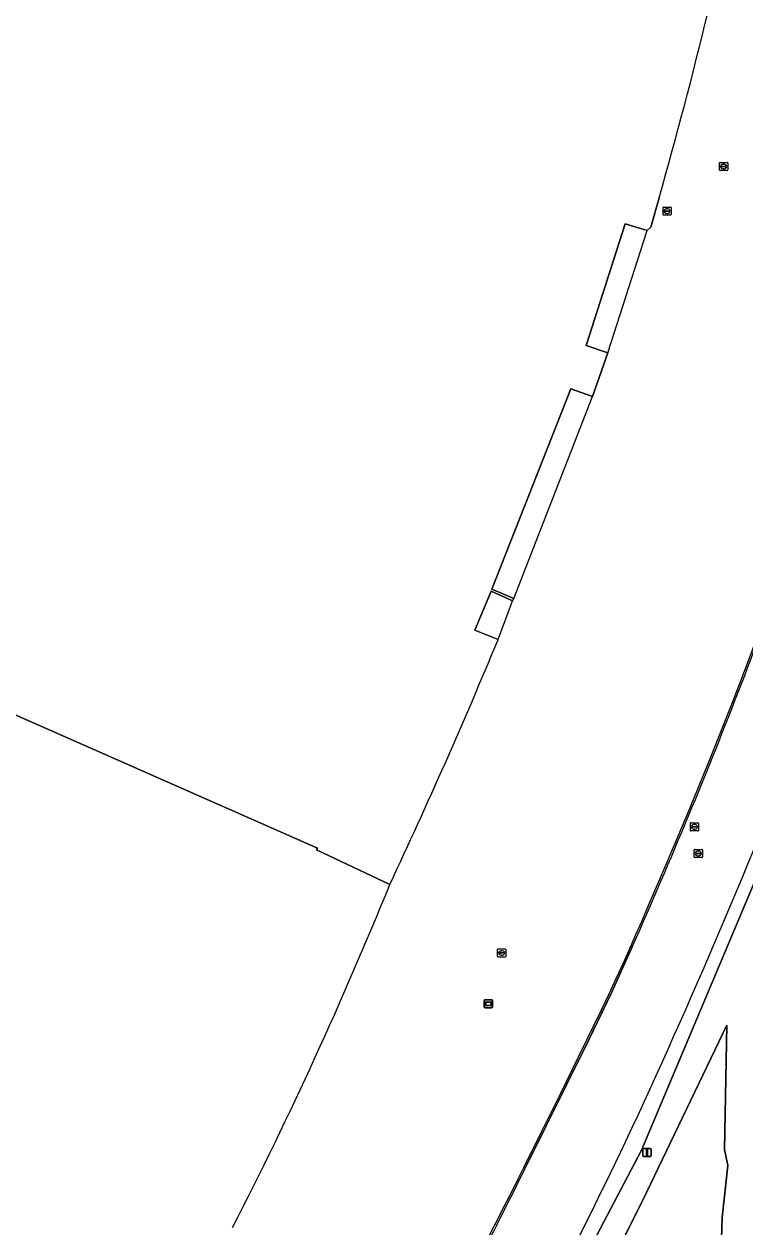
# Model space of a CAD drawing. Extents: x 155018 to 156648, y 383979 to 385733.
# Drawn here: x 155880 to 155968.4, y 384373.7 to 384521.3 of the extents above; entities that cross this region are included whole.
import ezdxf

# ---------------------------------------------------------------- set-up
doc = ezdxf.new("R2010")
doc.units = 0
for name, color, linetype in [('IMGEO_Berm_groen', 7, 'Continuous'), ('IMGEO_Erf', 7, 'Continuous'), ('IMGEO_Groenvoorziening', 7, 'Continuous'), ('IMGEO_Lichtmast', 7, 'Continuous'), ('IMGEO_Lijnafwatering', 7, 'Continuous'), ('IMGEO_Pand', 7, 'Continuous'), ('IMGEO_Pand_overbouw', 7, 'Continuous'), ('IMGEO_Reclamebord', 7, 'Continuous'), ('IMGEO_Rijbaan_regionaal_gesloten', 7, 'Continuous'), ('IMGEO_Rioolput', 7, 'Continuous')]:
    doc.layers.add(name, color=color, linetype=linetype)

msp = doc.modelspace()

# ---------------------------------------------------------------- linework, layer by layer
at = {"layer": 'IMGEO_Berm_groen'}
for points in [[(155933.07, 384343.87), (155927.82, 384334.49), (155919.21, 384319.56), (155916.89, 384315.73), (155917.11, 384315.57), (155916.71, 384314.87), (155917.36, 384314.04), (155919.47, 384315.32), (155934.67, 384343.02), (155955.77, 384383.11), (155980.73, 384442.41)], [(155973.28, 384400.65), (155975.66, 384409.53), (155978.78, 384421.27), (155982.25, 384433.99), (155984.25, 384441.13), (155980.73, 384442.41), (155955.77, 384383.11), (155934.67, 384343.02), (155919.47, 384315.32)], [(155949.73, 384364.61), (155956.35, 384377.93), (155966.24, 384398.44), (155965.94, 384383.2), (155966.33, 384381.22), (155965.67, 384374.83), (155965.45, 384368.42)]]:
    msp.add_lwpolyline(points, dxfattribs=at)
for centre, radius, start, end in [((155206.44, 384733.64), 825.04, 334.94175, 338.88828), ((155226.94, 384732.88), 806.19, 331.14892, 334.37316)]:
    msp.add_arc(centre, radius, start, end, dxfattribs=at)
at = {"layer": 'IMGEO_Erf'}
for points in [[(155957.92, 384500), (155956.89, 384496.4), (155956.45, 384495.98), (155953.76, 384496.79), (155948.96, 384481.84), (155951.63, 384480.96), (155949.73, 384475.59), (155947.07, 384476.53), (155937.39, 384451.96), (155940.07, 384450.8), (155939.91, 384450.51), (155937.32, 384451.73), (155935.3, 384446.92), (155938.15, 384445.76)], [(155941.49, 384380.91), (155949.23, 384396.58), (155952.05, 384402.4), (155954.65, 384408.14)]]:
    msp.add_lwpolyline(points, dxfattribs=at)
for centre, radius, start, end in [((155360.44, 384669.44), 621.04, 344.16663, 346.33058), ((155298.36, 384694.44), 716.25, 339.22018, 342.07452), ((155292.61, 384713.47), 698.85, 334.78262, 337.47556), ((155302.06, 384697.93), 714.04, 336.05548, 338.85273), ((155430.47, 384616.73), 533.69, 332.8997, 337.8748), ((155067.49, 384814.27), 975.54, 331.80455, 333.62586)]:
    msp.add_arc(centre, radius, start, end, dxfattribs=at)
at = {"layer": 'IMGEO_Groenvoorziening'}
msp.add_lwpolyline([(155976.29, 384312.52), (155969.25, 384333.73), (155967.29, 384343.12), (155966.43, 384352.47), (155965.45, 384368.42), (155965.67, 384374.83), (155966.33, 384381.22), (155965.94, 384383.2), (155966.24, 384398.44), (155956.35, 384377.93), (155949.73, 384364.61), (155938.16, 384343.05), (155946.58, 384338.16), (155954.29, 384333.27)], dxfattribs=at)
at = {"layer": 'IMGEO_Lichtmast'}
for p, q in [((155955.93, 384382.42), (155955.93, 384383.22)), ((155955.93, 384383.22), (155955.93, 384382.42)), ((155956.03, 384383.32), (155956.82, 384383.32)), ((155956.82, 384383.32), (155956.03, 384383.32)), ((155956.82, 384382.32), (155956.03, 384382.32)), ((155956.03, 384382.32), (155956.82, 384382.32)), ((155956.92, 384383.22), (155956.92, 384382.42)), ((155956.92, 384382.42), (155956.92, 384383.22))]:
    msp.add_line(p, q, dxfattribs=at)
msp.add_lwpolyline([(155956.35, 384383.2), (155956.5, 384383.2), (155956.5, 384382.45), (155956.35, 384382.45), (155956.35, 384383.2)], dxfattribs=at)
for centre, start, end in [((155956.03, 384383.22), 90, 180), ((155956.03, 384383.22), 90, 180), ((155956.03, 384382.42), 180, 270), ((155956.03, 384382.42), 180, 270), ((155956.82, 384383.22), 0, 90), ((155956.82, 384383.22), 360, 90), ((155956.82, 384382.42), 270, 0), ((155956.82, 384382.42), 270, 0)]:
    msp.add_arc(centre, 0.1, start, end, dxfattribs=at)
at = {"layer": 'IMGEO_Lijnafwatering'}
for points in [[(155964.06, 384430.86), (155965.33, 384434.04), (155966.59, 384437.22), (155967.83, 384440.4), (155968.96, 384443.39), (155970.07, 384446.39), (155971.17, 384449.39)], [(155956.38, 384412.56), (155959, 384418.64), (155961.56, 384424.74), (155964.06, 384430.86)], [(155948.02, 384394.56), (155948.36, 384395.26), (155948.71, 384395.96), (155949.05, 384396.67), (155949.96, 384398.5), (155950.86, 384400.35), (155951.73, 384402.2), (155952.66, 384404.19), (155953.57, 384406.2), (155954.47, 384408.22), (155955.11, 384409.66), (155955.74, 384411.11), (155956.38, 384412.56)], [(155939.2, 384376.77), (155939.9, 384378.18), (155940.61, 384379.59), (155941.31, 384381), (155943.56, 384385.51), (155945.8, 384390.03), (155948.02, 384394.56)], [(155930.12, 384359.12), (155933.18, 384364.99), (155936.21, 384370.87), (155939.2, 384376.77)]]:
    msp.add_lwpolyline(points, dxfattribs=at)
at = {"layer": 'IMGEO_Pand'}
for points in [[(155938.15, 384445.76), (155935.3, 384446.92), (155937.32, 384451.73), (155939.91, 384450.51), (155940.07, 384450.8), (155937.39, 384451.96), (155947.07, 384476.53), (155949.73, 384475.59), (155951.63, 384480.96), (155948.96, 384481.84), (155953.76, 384496.79), (155956.45, 384495.98), (155956.89, 384496.4), (155957.92, 384500)], [(155759.36, 384489.73), (155768.21, 384485.14), (155768.31, 384485.31), (155915.97, 384420.19), (155915.86, 384419.95), (155924.86, 384415.73)], [(155924.86, 384415.73), (155915.86, 384419.95), (155915.97, 384420.19), (155768.31, 384485.31), (155768.21, 384485.14), (155759.36, 384489.73)]]:
    msp.add_lwpolyline(points, dxfattribs=at)
for centre, radius, start, end in [((155360.44, 384669.44), 621.04, 344.16663, 346.33058), ((155292.61, 384713.47), 698.85, 334.78262, 337.47556), ((155430.47, 384616.73), 533.69, 332.8997, 337.8748)]:
    msp.add_arc(centre, radius, start, end, dxfattribs=at)
at = {"layer": 'IMGEO_Pand_overbouw'}
for points in [[(155956.45, 384495.98), (155953.76, 384496.79), (155948.96, 384481.84), (155951.63, 384480.96)], [(155940.07, 384450.8), (155949.73, 384475.59), (155947.07, 384476.53), (155937.39, 384451.96)], [(155938.15, 384445.76), (155939.91, 384450.51), (155937.32, 384451.73), (155935.3, 384446.92)]]:
    msp.add_lwpolyline(points, close=True, dxfattribs=at)
at = {"layer": 'IMGEO_Reclamebord'}
for p, q in [((155936.46, 384400.68), (155936.46, 384401.48)), ((155936.46, 384401.48), (155936.46, 384400.68)), ((155936.56, 384401.58), (155937.35, 384401.58)), ((155937.35, 384401.58), (155936.56, 384401.58)), ((155937.45, 384401.48), (155937.45, 384400.68)), ((155937.45, 384400.68), (155937.45, 384401.48)), ((155937.35, 384400.58), (155936.56, 384400.58)), ((155936.56, 384400.58), (155937.35, 384400.58))]:
    msp.add_line(p, q, dxfattribs=at)
for points in [[(155936.56, 384401.31), (155937.35, 384401.31), (155937.35, 384400.84), (155936.56, 384400.84), (155936.56, 384401.31)], [(155936.63, 384401.24), (155936.63, 384400.91), (155937.28, 384400.91), (155937.28, 384401.24), (155936.63, 384401.24)]]:
    msp.add_lwpolyline(points, dxfattribs=at)
for centre, start, end in [((155936.56, 384401.48), 90, 180), ((155936.56, 384401.48), 90, 180), ((155937.35, 384401.48), 0, 90), ((155937.35, 384401.48), 360, 90), ((155936.56, 384400.68), 180, 270), ((155936.56, 384400.68), 180, 270), ((155937.35, 384400.68), 270, 0), ((155937.35, 384400.68), 270, 0)]:
    msp.add_arc(centre, 0.1, start, end, dxfattribs=at)
at = {"layer": 'IMGEO_Rijbaan_regionaal_gesloten'}
msp.add_lwpolyline([(155954.65, 384408.14), (155952.05, 384402.4), (155949.23, 384396.58), (155941.49, 384380.91)], dxfattribs=at)
for centre, radius, start, end in [((155298.36, 384694.44), 716.25, 339.22018, 342.07452), ((155302.06, 384697.93), 714.04, 336.05548, 338.85273), ((155206.44, 384733.64), 825.04, 334.94175, 338.88828), ((155226.94, 384732.88), 806.19, 331.14892, 334.37316), ((155067.49, 384814.27), 975.54, 331.80455, 333.62586)]:
    msp.add_arc(centre, radius, start, end, dxfattribs=at)
at = {"layer": 'IMGEO_Rioolput'}
for p, q in [((155965.33, 384503.4), (155965.33, 384504.26)), ((155965.4, 384504.33), (155966.26, 384504.33)), ((155966.26, 384503.33), (155965.4, 384503.33)), ((155965.59, 384503.82), (155965.59, 384503.84)), ((155965.63, 384503.87), (155966.03, 384503.87)), ((155966.03, 384503.79), (155965.63, 384503.79)), ((155965.82, 384504.11), (155965.84, 384504.11)), ((155965.84, 384503.55), (155965.82, 384503.55)), ((155966.07, 384503.84), (155966.07, 384503.82)), ((155966.33, 384504.26), (155966.33, 384503.4)), ((155958.39, 384497.92), (155958.39, 384498.78)), ((155958.46, 384498.85), (155959.32, 384498.85)), ((155958.88, 384498.63), (155958.9, 384498.63)), ((155959.39, 384498.78), (155959.39, 384497.92)), ((155959.32, 384497.85), (155958.46, 384497.85)), ((155958.65, 384498.34), (155958.65, 384498.36)), ((155958.69, 384498.39), (155959.09, 384498.39)), ((155959.09, 384498.31), (155958.69, 384498.31)), ((155958.9, 384498.07), (155958.88, 384498.07)), ((155959.13, 384498.36), (155959.13, 384498.34)), ((155961.82, 384423.29), (155962.67, 384423.29)), ((155961.75, 384422.36), (155961.75, 384423.21)), ((155962.67, 384422.29), (155961.82, 384422.29)), ((155962, 384422.78), (155962, 384422.79)), ((155962.44, 384422.74), (155962.04, 384422.74)), ((155962.05, 384422.83), (155962.44, 384422.83)), ((155962.23, 384423.07), (155962.26, 384423.07)), ((155962.26, 384422.51), (155962.23, 384422.51)), ((155962.49, 384422.79), (155962.49, 384422.78)), ((155962.75, 384423.21), (155962.75, 384422.36)), ((155962.22, 384419.1), (155962.22, 384419.95)), ((155962.3, 384420.02), (155963.15, 384420.02)), ((155963.15, 384419.02), (155962.3, 384419.02)), ((155962.48, 384419.52), (155962.48, 384419.53)), ((155962.92, 384419.48), (155962.52, 384419.48)), ((155962.53, 384419.57), (155962.92, 384419.57)), ((155962.71, 384419.8), (155962.74, 384419.8)), ((155962.73, 384419.24), (155962.71, 384419.24)), ((155962.97, 384419.53), (155962.97, 384419.52)), ((155963.22, 384419.95), (155963.22, 384419.1)), ((155938.09, 384406.89), (155938.09, 384407.74)), ((155938.17, 384407.81), (155939.02, 384407.81)), ((155938.35, 384407.31), (155938.35, 384407.32)), ((155938.39, 384407.36), (155938.79, 384407.36)), ((155938.79, 384407.27), (155938.39, 384407.27)), ((155938.58, 384407.59), (155938.6, 384407.59)), ((155938.6, 384407.03), (155938.58, 384407.03)), ((155938.83, 384407.32), (155938.83, 384407.31)), ((155939.09, 384407.74), (155939.09, 384406.89)), ((155939.02, 384406.81), (155938.17, 384406.81))]:
    msp.add_line(p, q, dxfattribs=at)
for points in [[(155965.33, 384503.4), (155965.33, 384504.26)], [(155965.4, 384504.33), (155966.26, 384504.33)], [(155966.26, 384503.33), (155965.4, 384503.33)], [(155966.33, 384504.26), (155966.33, 384503.4)], [(155958.39, 384497.92), (155958.39, 384498.78)], [(155958.46, 384498.85), (155959.32, 384498.85)], [(155959.39, 384498.78), (155959.39, 384497.92)], [(155959.32, 384497.85), (155958.46, 384497.85)], [(155961.82, 384423.29), (155962.67, 384423.29)], [(155961.75, 384422.36), (155961.75, 384423.21)], [(155962.67, 384422.29), (155961.82, 384422.29)], [(155962.75, 384423.21), (155962.75, 384422.36)], [(155962.22, 384419.1), (155962.22, 384419.95)], [(155962.3, 384420.02), (155963.15, 384420.02)], [(155963.15, 384419.02), (155962.3, 384419.02)], [(155963.22, 384419.95), (155963.22, 384419.1)], [(155938.09, 384406.89), (155938.09, 384407.74)], [(155938.17, 384407.81), (155939.02, 384407.81)], [(155939.09, 384407.74), (155939.09, 384406.89)], [(155939.02, 384406.81), (155938.17, 384406.81)]]:
    msp.add_lwpolyline(points, dxfattribs=at)
for centre, radius, start, end in [((155965.41, 384504.26), 0.0765, 91.552, 178.448), ((155965.41, 384504.26), 0.0765, 91.552, 178.448), ((155965.41, 384503.41), 0.0765, 181.552, 268.448), ((155965.41, 384503.41), 0.0765, 181.552, 268.448), ((155965.63, 384503.83), 0.0403, 85.8775, 175.7526), ((155965.63, 384503.82), 0.0366, 178.938, 274.7102), ((155966.03, 384503.84), 0.0386, 1.7309, 96.639), ((155966.03, 384503.83), 0.043, 264.8664, 352.4533), ((155966.25, 384504.26), 0.0765, 1.552, 88.448), ((155966.25, 384504.26), 0.0765, 1.552, 88.448), ((155966.25, 384503.41), 0.0765, 271.552, 358.448), ((155966.25, 384503.41), 0.0765, 271.552, 358.448), ((155958.47, 384498.77), 0.0765, 91.552, 178.448), ((155958.47, 384498.77), 0.0765, 91.552, 178.448), ((155959.31, 384498.77), 0.0765, 1.552, 88.448), ((155959.31, 384498.77), 0.0765, 1.552, 88.448), ((155958.47, 384497.93), 0.0765, 181.552, 268.448), ((155958.47, 384497.93), 0.0765, 181.552, 268.448), ((155958.69, 384498.35), 0.0403, 85.8775, 175.7526), ((155958.69, 384498.34), 0.0366, 178.938, 274.7102), ((155959.09, 384498.35), 0.0386, 1.7309, 96.639), ((155959.09, 384498.35), 0.043, 264.8664, 352.4533), ((155959.31, 384497.93), 0.0765, 271.552, 358.448), ((155959.31, 384497.93), 0.0765, 271.552, 358.448), ((155961.82, 384423.21), 0.0765, 91.552, 178.448), ((155961.82, 384423.21), 0.0765, 91.552, 178.448), ((155962.67, 384423.21), 0.0765, 1.552, 88.448), ((155962.67, 384423.21), 0.0765, 1.552, 88.448), ((155961.82, 384422.36), 0.0765, 181.552, 268.448), ((155961.82, 384422.36), 0.0765, 181.552, 268.448), ((155962.04, 384422.79), 0.0403, 85.8775, 175.7526), ((155962.04, 384422.78), 0.0366, 178.938, 274.7102), ((155962.45, 384422.79), 0.0386, 1.7309, 96.639), ((155962.45, 384422.79), 0.043, 264.8664, 352.4533), ((155962.67, 384422.36), 0.0765, 271.552, 358.448), ((155962.67, 384422.36), 0.0765, 271.552, 358.448), ((155962.3, 384419.95), 0.0765, 91.552, 178.448), ((155962.3, 384419.95), 0.0765, 91.552, 178.448), ((155962.3, 384419.1), 0.0765, 181.552, 268.448), ((155962.3, 384419.1), 0.0765, 181.552, 268.448), ((155962.52, 384419.53), 0.0403, 85.8775, 175.7526), ((155962.52, 384419.52), 0.0366, 178.938, 274.7102), ((155962.93, 384419.53), 0.0386, 1.7309, 96.639), ((155962.92, 384419.52), 0.043, 264.8664, 352.4533), ((155963.15, 384419.95), 0.0765, 1.552, 88.448), ((155963.15, 384419.95), 0.0765, 1.552, 88.448), ((155963.15, 384419.1), 0.0765, 271.552, 358.448), ((155963.15, 384419.1), 0.0765, 271.552, 358.448), ((155938.17, 384407.74), 0.0765, 91.552, 178.448), ((155938.17, 384407.74), 0.0765, 91.552, 178.448), ((155938.39, 384407.32), 0.0403, 85.8775, 175.7526), ((155938.39, 384407.31), 0.0366, 178.938, 274.7102), ((155938.8, 384407.32), 0.0386, 1.7309, 96.639), ((155938.79, 384407.31), 0.043, 264.8664, 352.4533), ((155939.02, 384407.74), 0.0765, 1.552, 88.448), ((155939.02, 384407.74), 0.0765, 1.552, 88.448), ((155938.17, 384406.89), 0.0765, 181.552, 268.448), ((155938.17, 384406.89), 0.0765, 181.552, 268.448), ((155939.02, 384406.89), 0.0765, 271.552, 358.448), ((155939.02, 384406.89), 0.0765, 271.552, 358.448)]:
    msp.add_arc(centre, radius, start, end, dxfattribs=at)
for centre, major_axis, ratio, start_param, end_param in [((155965.82, 384503.83), (-0.387, 0.002), 0.722429, 4.712389, 7.853982), ((155965.84, 384503.83), (-0.39, 0.002), 0.717154, 1.570796, 4.712389), ((155958.88, 384498.35), (-0.387, 0.002), 0.722429, 4.712389, 7.853982), ((155958.9, 384498.35), (-0.39, 0.002), 0.717154, 1.570796, 4.712389), ((155962.23, 384422.79), (-0.387, 0.002), 0.722429, 4.712389, 7.853982), ((155962.26, 384422.79), (-0.39, 0.002), 0.717154, 1.570796, 4.712389), ((155962.71, 384419.52), (-0.387, 0.002), 0.722429, 4.712389, 7.853982), ((155962.73, 384419.52), (-0.39, 0.002), 0.717154, 1.570796, 4.712389), ((155938.58, 384407.31), (-0.387, 0.002), 0.722429, 4.712389, 7.853982), ((155938.6, 384407.31), (-0.39, 0.002), 0.717154, 1.570796, 4.712389)]:
    msp.add_ellipse(centre, major_axis=major_axis, ratio=ratio, start_param=start_param, end_param=end_param, dxfattribs=at)

doc.saveas('drawing.dxf')
